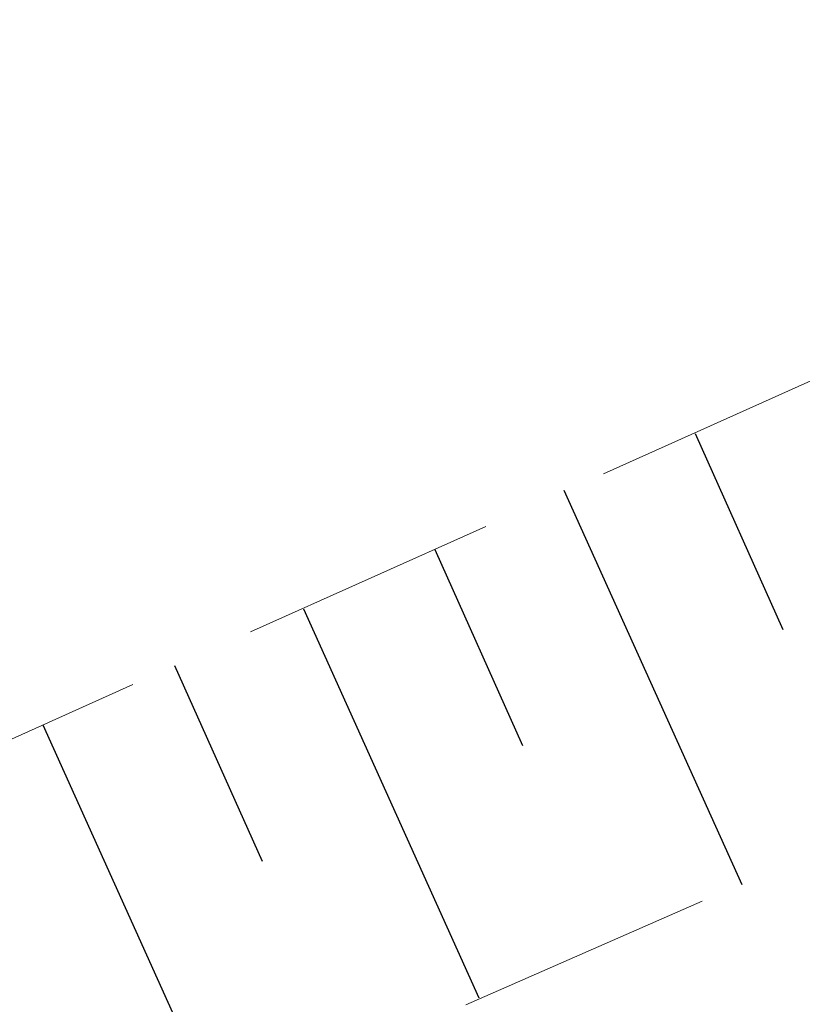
# Model space of a CAD drawing. Header units: metres. Extents: x 7523615 to 7533948, y 5492686 to 5502120.
# Tile 530 of 656: x 7531231.4 to 7531234.44, y 5499081.13 to 5499084.96. Entities that reach past the tile are written whole.
import ezdxf

# ---------------------------------------------------------------- set-up
doc = ezdxf.new("R2010")
doc.units = ezdxf.units.M
doc.linetypes.add('1.0_0.5', pattern=[1.5, 1, -0.5])

msp = doc.modelspace()

# ---------------------------------------------------------------- linework, layer by layer
at = {"layer": '000 Inne (niezydentyfikowane)', "color": 7, "linetype": 'CONTINUOUS', "lineweight": 25, "flags": 128}
for points in [[(7531234.02, 5499083.35), (7531234.36, 5499082.59)], [(7531233.51, 5499083.13), (7531234.2, 5499081.6)], [(7531233.01, 5499082.9), (7531233.35, 5499082.14)], [(7531232.5, 5499082.67), (7531233.18, 5499081.16)], [(7531232, 5499082.45), (7531232.34, 5499081.69)], [(7531231.49, 5499082.22), (7531232.17, 5499080.71)]]:
    msp.add_lwpolyline(points, dxfattribs=at)
at = {"layer": 'skarpa nieumocniona', "color": 7, "linetype": '1.0_0.5', "lineweight": 18, "flags": 128}
msp.add_lwpolyline([(7531506.46, 5499259.74), (7531477.66, 5499244.45), (7531425.13, 5499215.04), (7531402.52, 5499199.71), (7531363.2, 5499166.6), (7531329.4, 5499138.81), (7531286.39, 5499107.01), (7531243.09, 5499085.51), (7531208.05, 5499070.11), (7531174.88, 5499053.99), (7531131.5, 5499027.17), (7531096, 5499001.97), (7531090.64, 5498997.56), (7531093.54, 5499001.23), (7531094.57, 5499003.01), (7531131.88, 5499029.31), (7531174.97, 5499055.87), (7531208.02, 5499071.69), (7531242.95, 5499087.36), (7531285.09, 5499107.95), (7531328.43, 5499140.14), (7531362.22, 5499167.65), (7531402.11, 5499201.31), (7531422.93, 5499216.4), (7531477.57, 5499246.07), (7531506.06, 5499260.89)], close=True, dxfattribs=at)
msp.add_lwpolyline([(7531506.46, 5499259.74), (7531477.66, 5499244.45), (7531425.13, 5499215.04), (7531402.52, 5499199.71), (7531363.2, 5499166.6), (7531329.4, 5499138.81), (7531286.39, 5499107.01), (7531243.09, 5499085.51), (7531208.05, 5499070.11), (7531174.88, 5499053.99), (7531131.5, 5499027.17), (7531096, 5499001.97), (7531090.64, 5498997.56), (7531093.54, 5499001.23), (7531094.57, 5499003.01), (7531131.88, 5499029.31), (7531174.97, 5499055.87), (7531208.02, 5499071.69), (7531242.95, 5499087.36), (7531285.09, 5499107.95), (7531328.43, 5499140.14), (7531362.22, 5499167.65), (7531402.11, 5499201.31), (7531422.93, 5499216.4), (7531477.57, 5499246.07), (7531506.06, 5499260.89)], close=True, dxfattribs=at)

doc.saveas('drawing.dxf')
